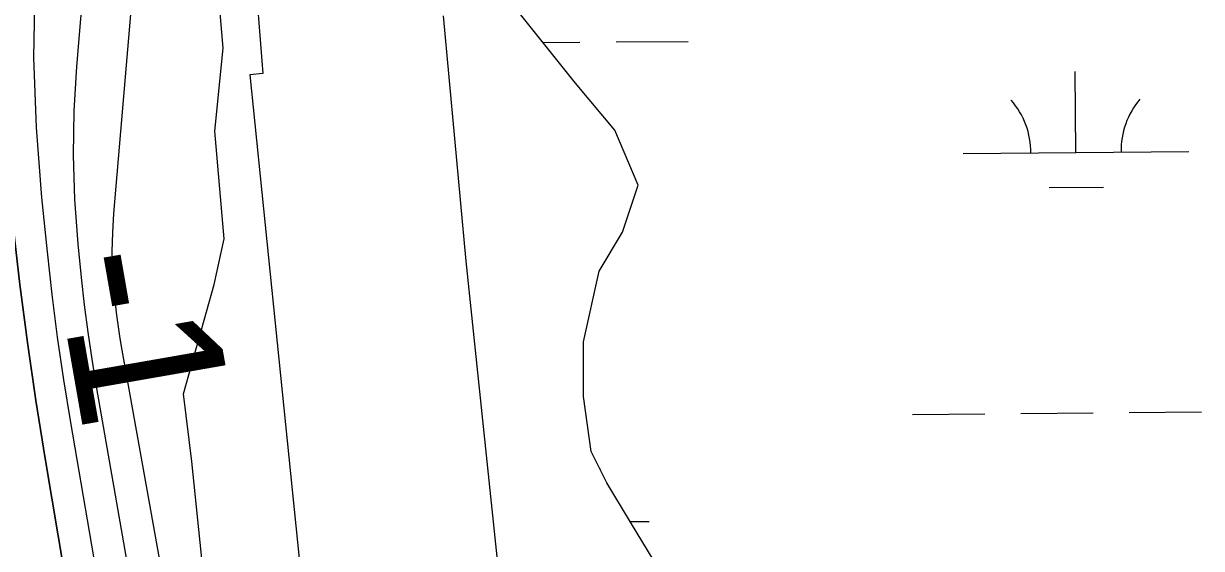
# Model space of a CAD drawing. Extents: x 3567028 to 3605064, y 510945 to 536587.
# Drawn here: x 3578673 to 3579194, y 533453 to 533685 of the extents above; entities that cross this region are included whole.
import ezdxf

# ---------------------------------------------------------------- set-up
doc = ezdxf.new("R2010")
doc.units = 0
for name, color, linetype in [('V-RIVR-EDGE', 7, 'Continuous'), ('V-RIVR-RANG', 7, 'Continuous'), ('V-RRAP-RVMT', 7, 'Continuous'), ('V-SITE-VEGE', 7, 'Continuous'), ('V-TOPO-DPTH', 7, 'Continuous'), ('V-TOPO-MINR', 7, 'Continuous'), ('V-WETL-SWMP', 7, 'Continuous')]:
    doc.layers.add(name, color=color, linetype=linetype)

msp = doc.modelspace()

# ---------------------------------------------------------------- linework, layer by layer
at = {"layer": 'V-RIVR-EDGE'}
msp.add_lwpolyline([(3578759.79, 533418.47), (3578759.21, 533432.57), (3578751.89, 533445.45), (3578747.11, 533491.42), (3578743.5, 533521.45), (3578757.1, 533569.82), (3578761.44, 533590.03), (3578757.27, 533637.83), (3578761.04, 533674.59), (3578758.06, 533709.52), (3578745.35, 533770.83), (3578738.73, 533821.7), (3578747.49, 533893.98), (3578755.64, 533968.1), (3578752.1, 534022.64), (3578765.78, 534104.71), (3578770.25, 534178.23), (3578780.27, 534267.66), (3578790.83, 534325.84), (3578798.35, 534392), (3578804.67, 534469.8), (3578814.12, 534596.55)], dxfattribs=at)
at = {"layer": 'V-RRAP-RVMT'}
for p, q in [((3578766.92, 533810.92), (3578778.57, 533663.39)), ((3578778.57, 533663.39), (3578772.82, 533662.81)), ((3578772.82, 533662.81), (3578799.47, 533401.44))]:
    msp.add_line(p, q, dxfattribs=at)
at = {"layer": 'V-SITE-VEGE'}
msp.add_lwpolyline([(3578883.79, 533436.48), (3578868.69, 533580.15), (3578858.61, 533688.9)], dxfattribs=at)
at = {"layer": 'V-TOPO-DPTH'}
for points in [[(3578963.08, 531846.66), (3578900.86, 532346.53), (3578896.28, 532382.28), (3578891.51, 532418), (3578886.48, 532453.69), (3578881.26, 532489.36), (3578872.89, 532545.17), (3578863.13, 532608.68), (3578853.06, 532672.15), (3578842.54, 532735.54), (3578831.71, 532798.88), (3578704.92, 533524.66), (3578702.95, 533536.69), (3578701.16, 533548.75), (3578699.64, 533560.84), (3578698.29, 533572.96), (3578696.78, 533587.9), (3578695.36, 533607.52), (3578694.66, 533627.13), (3578695.04, 533646.76), (3578696.14, 533666.39), (3578774.18, 534596.22)], [(3578659.4, 533714.31), (3578661.14, 533671.71), (3578664.46, 533629.13), (3578668.02, 533595.7), (3578671, 533569.89), (3578674.3, 533544.11), (3578678.06, 533518.39), (3578682.13, 533492.72), (3578716.98, 533285.3), (3578738.04, 533155.85), (3578758.22, 533026.26), (3578777.06, 532896.48), (3578795.02, 532766.56), (3578840.34, 532425.82), (3578841.74, 532415.18), (3578843.12, 532404.54), (3578844.47, 532393.89), (3578845.8, 532383.24), (3578854.81, 532310.12), (3578860.74, 532262.93), (3578866.81, 532215.75), (3578873.1, 532168.6), (3578879.54, 532121.47), (3578910.52, 531898.44)], [(3578910.52, 531898.44), (3578879.54, 532121.47), (3578873.1, 532168.6), (3578866.81, 532215.75), (3578860.74, 532262.93), (3578854.81, 532310.12), (3578845.8, 532383.24), (3578844.47, 532393.89), (3578843.12, 532404.54), (3578841.74, 532415.18), (3578840.34, 532425.82), (3578795.02, 532766.56), (3578777.06, 532896.48), (3578758.22, 533026.26), (3578738.04, 533155.85), (3578716.98, 533285.3), (3578682.13, 533492.72), (3578678.06, 533518.39), (3578674.3, 533544.11), (3578671, 533569.89), (3578668.02, 533595.7), (3578664.46, 533629.13), (3578661.14, 533671.71), (3578659.4, 533714.31)]]:
    msp.add_lwpolyline(points, dxfattribs=at)
at = {"layer": 'V-TOPO-MINR'}
for points in [[(3578963.08, 531846.66), (3578900.86, 532346.53), (3578896.28, 532382.28), (3578891.51, 532418), (3578886.48, 532453.69), (3578881.26, 532489.36), (3578872.89, 532545.17), (3578863.13, 532608.68), (3578853.06, 532672.15), (3578842.54, 532735.54), (3578831.71, 532798.88), (3578704.92, 533524.66), (3578702.95, 533536.69), (3578701.16, 533548.75), (3578699.64, 533560.84), (3578698.29, 533572.96), (3578696.78, 533587.9), (3578695.36, 533607.52), (3578694.66, 533627.13), (3578695.04, 533646.76), (3578696.14, 533666.39), (3578774.18, 534596.22)], [(3579022.1, 531572.73), (3578917.64, 532406.89), (3578916.49, 532415.72), (3578915.28, 532424.55), (3578913.99, 532433.36), (3578912.63, 532442.17), (3578911.21, 532450.96), (3578909.75, 532459.75), (3578908.24, 532468.53), (3578906.69, 532477.3), (3578716.27, 533540.73), (3578715.41, 533545.9), (3578714.63, 533551.08), (3578713.98, 533556.28), (3578713.4, 533561.49), (3578712.79, 533567.79), (3578712.2, 533576.15), (3578711.91, 533584.53), (3578712.09, 533592.9), (3578712.57, 533601.28), (3578797.42, 534596.41)], [(3578910.52, 531898.44), (3578879.54, 532121.47), (3578873.1, 532168.6), (3578866.81, 532215.75), (3578860.74, 532262.93), (3578854.81, 532310.12), (3578845.8, 532383.24), (3578844.47, 532393.89), (3578843.12, 532404.54), (3578841.74, 532415.18), (3578840.34, 532425.82), (3578795.02, 532766.56), (3578777.06, 532896.48), (3578758.22, 533026.26), (3578738.04, 533155.85), (3578716.98, 533285.3), (3578682.13, 533492.72), (3578678.06, 533518.39), (3578674.3, 533544.11), (3578671, 533569.89), (3578668.02, 533595.7), (3578664.46, 533629.13), (3578661.14, 533671.71), (3578659.4, 533714.31)], [(3578911.64, 532059.2), (3578903.55, 532123.53), (3578873.71, 532364.62), (3578870.75, 532388), (3578867.72, 532411.37), (3578864.56, 532434.73), (3578861.32, 532458.08), (3578836.28, 532635.12), (3578819.98, 532746.91), (3578803.03, 532858.6), (3578785.12, 532970.13), (3578766.56, 533081.57), (3578693.52, 533508.65), (3578690.49, 533527.52), (3578687.71, 533546.42), (3578685.3, 533565.38), (3578683.15, 533584.37), (3578680.68, 533608.34), (3578678.35, 533639.34), (3578677.16, 533670.36), (3578677.71, 533701.4)]]:
    msp.add_lwpolyline(points, dxfattribs=at)
at = {"layer": 'V-WETL-SWMP'}
for p, q in [((3578917.14, 533659.03), (3578889.36, 533693.75)), ((3578902.72, 533677.05), (3578919.04, 533677.19)), ((3578935.04, 533677.32), (3578967.04, 533677.59)), ((3579138.77, 533628.3), (3579138.47, 533664.3)), ((3578934.5, 533638.19), (3578917.14, 533659.03)), ((3578944.91, 533613.89), (3578934.5, 533638.19)), ((3579088.78, 533627.88), (3579188.77, 533628.72)), ((3578937.97, 533593.05), (3578944.91, 533613.89)), ((3579126.9, 533612.77), (3579150.9, 533612.97)), ((3578927.55, 533575.69), (3578937.97, 533593.05)), ((3578920.61, 533544.44), (3578927.55, 533575.69)), ((3578920.61, 533520.13), (3578920.61, 533544.44)), ((3578924.08, 533495.82), (3578920.61, 533520.13)), ((3579066.34, 533512.25), (3579098.34, 533512.52)), ((3579114.34, 533512.66), (3579146.34, 533512.93)), ((3579162.34, 533513.06), (3579194.34, 533513.33)), ((3578931.03, 533481.93), (3578924.08, 533495.82)), ((3578941.44, 533464.57), (3578931.03, 533481.93)), ((3578941.33, 533464.77), (3578949.68, 533464.84)), ((3578951.86, 533447.21), (3578941.44, 533464.57))]:
    msp.add_line(p, q, dxfattribs=at)
for centre, start, end in [((3579083.53, 533628.31), 359.7115, 41.2552), ((3579194.01, 533629.24), 139.7115, 181.2552), ((3578954.92, 533465.35), 139.7115, 139.8907)]:
    msp.add_arc(centre, 35.25, start, end, dxfattribs=at)

# ---------------------------------------------------------------- texts
at = {"layer": 'V-RIVR-RANG'}
msp.add_text('-1', height=67, rotation=279.9207, dxfattribs=at).set_placement((3578685.67, 533581.88))

doc.saveas('drawing.dxf')
